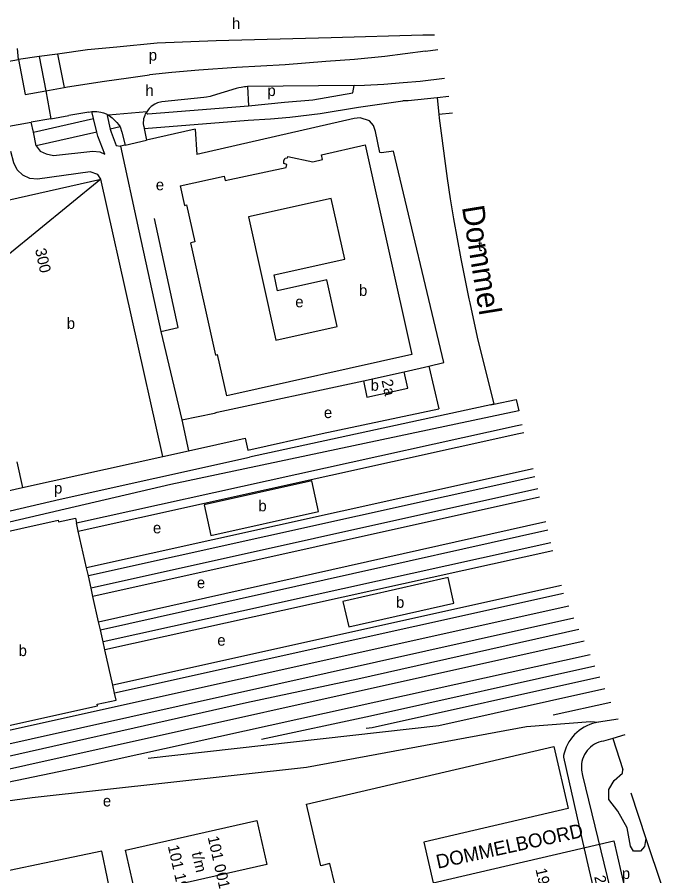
# Model space of a CAD drawing. Extents: x 160673 to 161924, y 382258 to 384145.
# Drawn here: x 161526.7 to 161758.5, y 383703.4 to 384012.4 of the extents above; entities that cross this region are included whole.
import ezdxf

# ---------------------------------------------------------------- set-up
doc = ezdxf.new("R2010")
doc.units = 0
for name, color, linetype in [('BLT_Basislijn', 7, 'Continuous'), ('BLT_Bebouwing', 7, 'Continuous'), ('BLT_Centroide', 7, 'Continuous'), ('BLT_Huisnummer', 7, 'Continuous'), ('BLT_Huisnummer_zonder_bebouwing', 7, 'Continuous'), ('BLT_Plantopo', 7, 'Continuous'), ('BLT_Spoorlijn', 7, 'Continuous'), ('BLT_Straatnaam', 7, 'Continuous'), ('BLT_Vlakafsluiter', 7, 'Continuous'), ('BLT_Waternaam_spoorwegen', 7, 'Continuous')]:
    doc.layers.add(name, color=color, linetype=linetype)

msp = doc.modelspace()

# ---------------------------------------------------------------- linework, layer by layer
at = {"layer": 'BLT_Basislijn'}
for p, q in [((161541.24, 383999.1), (161534.6, 383998.17)), ((161552, 384000.61), (161541.24, 383999.1)), ((161541.24, 383999.1), (161543.53, 383987.04)), ((161673.53, 384000.18), (161677.97, 384000.74)), ((161534.6, 383998.17), (161536.93, 383985.88)), ((161671.66, 383989.32), (161680.37, 383990.38)), ((161536.93, 383985.88), (161543.53, 383987.04)), ((161605.42, 383986.7), (161596.78, 383984.06)), ((161606.42, 383986.94), (161605.42, 383986.7)), ((161607.28, 383987.11), (161606.42, 383986.94)), ((161608.44, 383987.29), (161607.28, 383987.11)), ((161608.94, 383987.35), (161608.44, 383987.29)), ((161609.55, 383987.41), (161608.94, 383987.35)), ((161647.92, 383987.73), (161609.55, 383987.41)), ((161609.55, 383987.41), (161609.86, 383980.43)), ((161647.37, 383985.09), (161647.92, 383987.73)), ((161593.84, 383983.44), (161578.71, 383981.91)), ((161594.79, 383983.58), (161593.84, 383983.44)), ((161596.07, 383983.85), (161594.79, 383983.58)), ((161596.78, 383984.06), (161596.07, 383983.85)), ((161677.68, 383983.39), (161678.33, 383977.44)), ((161574.92, 383980.17), (161574.17, 383979.47)), ((161576.15, 383981.04), (161574.92, 383980.17)), ((161577.2, 383981.51), (161576.15, 383981.04)), ((161578.71, 383981.91), (161577.2, 383981.51)), ((161578.22, 383977.92), (161609.86, 383980.43)), ((161635.62, 383977.71), (161649.43, 383979.97)), ((161538.8, 383975.83), (161545.3, 383976.95)), ((161552.51, 383978.24), (161553.51, 383978.4)), ((161553.51, 383978.4), (161553.64, 383978.41)), ((161554.12, 383975.86), (161553.51, 383978.4)), ((161553.64, 383978.41), (161555.28, 383978.47)), ((161555.28, 383978.47), (161556.75, 383978.23)), ((161556.75, 383978.23), (161557.76, 383977.94)), ((161557.76, 383977.94), (161558.69, 383977.55)), ((161558.69, 383977.55), (161559.54, 383977.09)), ((161559, 383976.97), (161559.54, 383977.09)), ((161559, 383976.97), (161560.17, 383972.11)), ((161572.44, 383976.49), (161572.66, 383977.12)), ((161572.66, 383977.12), (161572.87, 383977.59)), ((161572.87, 383977.59), (161573.12, 383978.07)), ((161573.12, 383978.07), (161573.27, 383978.3)), ((161573.27, 383978.3), (161573.2, 383978.12)), ((161573.2, 383978.12), (161573.2, 383977.9)), ((161573.2, 383977.9), (161573.3, 383977.74)), ((161573.82, 383979.07), (161573.27, 383978.3)), ((161573.3, 383977.74), (161573.42, 383977.63)), ((161573.42, 383977.63), (161573.55, 383977.57)), ((161573.55, 383977.57), (161573.72, 383977.56)), ((161573.72, 383977.56), (161578.22, 383977.92)), ((161574.17, 383979.47), (161573.82, 383979.07)), ((161624.7, 383976.38), (161635.62, 383977.71)), ((161678.33, 383977.44), (161683.23, 383977.98)), ((161532.5, 383970.96), (161531.72, 383974.57)), ((161532.5, 383970.96), (161554.12, 383975.86)), ((161555.29, 383971), (161554.12, 383975.86)), ((161560.82, 383976.17), (161561.56, 383975.46)), ((161572.14, 383974.57), (161572.18, 383975.24)), ((161572.16, 383973.93), (161572.14, 383974.57)), ((161572.21, 383973.37), (161572.16, 383973.93)), ((161572.18, 383975.24), (161572.29, 383975.88)), ((161572.29, 383975.88), (161572.44, 383976.49)), ((161533.56, 383966.07), (161532.5, 383970.96)), ((161555.29, 383971), (161533.56, 383966.07)), ((161563.76, 383972.92), (161560.17, 383972.11)), ((161563.76, 383972.92), (161564.35, 383970.96)), ((161564.35, 383970.96), (161565.46, 383966.33)), ((161572.25, 383973.14), (161572.21, 383973.37)), ((161572.25, 383973.14), (161572.37, 383972.33)), ((161572.37, 383972.33), (161573.24, 383968.1)), ((161590.71, 383972.07), (161591.35, 383962.99)), ((161565.46, 383966.33), (161573.24, 383968.1)), ((161563.79, 383965.95), (161570.44, 383935.54)), ((161488.59, 383938.71), (161556.81, 383954.1)), ((161570.44, 383935.54), (161578.38, 383899.22)), ((161578.38, 383899.22), (161585.86, 383867.49)), ((161665.85, 383884.78), (161674.78, 383886.75)), ((161674.78, 383886.75), (161678.29, 383871.5)), ((161698.1, 383873.19), (161706.18, 383874.78)), ((161698.1, 383873.19), (161610.24, 383854.05)), ((161696.85, 383872.94), (161698.1, 383873.19)), ((161585.86, 383867.49), (161588.35, 383856.4)), ((161588.35, 383856.4), (161608.73, 383860.9)), ((161608.73, 383860.9), (161609.69, 383856.53)), ((161579.11, 383854.35), (161588.35, 383856.4)), ((161712.24, 383849.9), (161551.62, 383814.29)), ((161506.83, 383838.31), (161528.65, 383843.15)), ((161714.58, 383839.73), (161553.94, 383803.95)), ((161548.67, 383827.46), (161548.02, 383830.39)), ((161555.98, 383794.83), (161716.82, 383830.88)), ((161551.62, 383814.29), (161548.67, 383827.46)), ((161719.26, 383820.35), (161558.25, 383784.72)), ((161552.28, 383811.36), (161551.62, 383814.29)), ((161553.28, 383806.88), (161552.28, 383811.36)), ((161553.94, 383803.95), (161553.28, 383806.88)), ((161722.45, 383807.93), (161561.09, 383772.04)), ((161555.98, 383794.83), (161553.94, 383803.95)), ((161556.64, 383791.9), (161555.98, 383794.83)), ((161557.59, 383787.65), (161556.64, 383791.9)), ((161558.25, 383784.72), (161557.59, 383787.65)), ((161561.09, 383772.04), (161558.25, 383784.72)), ((161561.74, 383769.11), (161561.09, 383772.04)), ((161742.81, 383759.77), (161735.78, 383758.69)), ((161745.25, 383754.16), (161740.86, 383752.89)), ((161740.86, 383752.89), (161737.57, 383751.93)), ((161740.86, 383752.89), (161744.54, 383741.75)), ((161723.1, 383746.15), (161730.58, 383713.19)), ((161747.35, 383733.26), (161752.78, 383716.87)), ((161516.11, 383729.53), (161532.05, 383731.67)), ((161752.78, 383716.87), (161758.51, 383699.76))]:
    msp.add_line(p, q, dxfattribs=at)
for points in [[(161672.55, 384005.89), (161639.62, 384004.98), (161598.21, 384003.86), (161577.07, 384003.01), (161562.56, 384001.6), (161552, 384000.61)], [(161676.77, 384005.94), (161672.55, 384005.89)], [(161673.53, 384000.18), (161658.93, 383998.22), (161647.94, 383997.09), (161637.65, 383996.39), (161623, 383995.26), (161605.53, 383994.28), (161592.01, 383993.29), (161582.29, 383992.44), (161574.26, 383991.6)], [(161534.6, 383998.17), (161527.13, 383997.12)], [(161527.13, 383997.12), (161529.52, 383984.58), (161536.93, 383985.88)], [(161543.53, 383987.04), (161544.74, 383987.25), (161558.12, 383989.37), (161566.72, 383990.5), (161574.26, 383991.6)], [(161647.92, 383987.73), (161651.56, 383987.9), (161658.54, 383988.32), (161665.52, 383988.81), (161671.66, 383989.32)], [(161609.86, 383980.43), (161622.8, 383981.76), (161632.96, 383982.64), (161647.37, 383985.09)], [(161677.68, 383983.39), (161667.33, 383982.22), (161665.32, 383982.26)], [(161681.87, 383983.86), (161677.68, 383983.39)], [(161649.43, 383979.97), (161665.32, 383982.26)], [(161552.51, 383978.24), (161545.3, 383976.95)], [(161559.54, 383977.09), (161559.75, 383976.98), (161560.82, 383976.17)], [(161678.33, 383977.44), (161678.48, 383976.06), (161679.35, 383968.79), (161680.3, 383961.53), (161681.33, 383954.29), (161682.43, 383947.05), (161683.62, 383939.83), (161684.89, 383932.62), (161686.23, 383925.43), (161687.65, 383918.25), (161689.16, 383911.08), (161689.48, 383909.6)], [(161538.8, 383975.83), (161531.72, 383974.57)], [(161561.56, 383975.46), (161562.56, 383974.47), (161563.13, 383973.81), (161563.76, 383972.92)], [(161572.37, 383972.33), (161609.77, 383975.31), (161617.76, 383975.84), (161624.7, 383976.38)], [(161674.78, 383886.75), (161680.16, 383888.17), (161662, 383964.17), (161657.7, 383963.5), (161657.12, 383963.63), (161655.56, 383971.28), (161654.77, 383973.35), (161653.33, 383975.01), (161649.99, 383976.12), (161647.84, 383975.88), (161591.35, 383962.99)], [(161533.56, 383966.07), (161534.98, 383964.19), (161537.11, 383963.16), (161539.78, 383962.58), (161553.87, 383964.14), (161556.43, 383963.86), (161558.18, 383963.04), (161555.66, 383969.5), (161555.29, 383971)], [(161560.17, 383972.11), (161560.44, 383971), (161562.32, 383966.19), (161563.79, 383965.95)], [(161590.71, 383972.07), (161573.24, 383968.1)], [(161565.46, 383966.33), (161563.79, 383965.95)], [(161556.81, 383954.1), (161555.64, 383955.79), (161552.89, 383956.75), (161534.01, 383954.14), (161531.25, 383954.34), (161528.72, 383955.48), (161526.73, 383957.4), (161525.54, 383959.9), (161524.43, 383964)], [(161578.38, 383899.22), (161584.58, 383900.72), (161576.1, 383939.91)], [(161689.48, 383909.6), (161692.15, 383897.2), (161698.1, 383873.19)], [(161585.86, 383867.49), (161597.66, 383869.9), (161598.58, 383870.24), (161651.17, 383881.53)], [(161609.69, 383856.53), (161636.38, 383862.59), (161678.29, 383871.5)], [(161548.67, 383827.46), (161707.11, 383862.57), (161708.89, 383862.9)], [(161468.38, 383821.9), (161482.5, 383825.08), (161542.15, 383838.93), (161610.24, 383854.05)], [(161446.29, 383810.15), (161541.37, 383831.4)], [(161541.37, 383831.4), (161541.51, 383830.78), (161547.62, 383832.15), (161548.02, 383830.39)], [(161461.03, 383743.62), (161555.59, 383764.64), (161555.47, 383765.15), (161562.29, 383766.67), (161561.74, 383769.11)], [(161532.05, 383731.67), (161630.79, 383742.54), (161709.89, 383757.19), (161732.82, 383758.96), (161735.78, 383758.69)], [(161735.78, 383758.69), (161734.7, 383758.49), (161733.64, 383758.21), (161732.6, 383757.85), (161731.59, 383757.42), (161730.61, 383756.92), (161729.67, 383756.34), (161728.78, 383755.7), (161727.93, 383755), (161727.14, 383754.24), (161726.41, 383753.42), (161725.74, 383752.55), (161725.13, 383751.64), (161724.59, 383750.68), (161724.12, 383749.68), (161723.73, 383748.66), (161723.41, 383747.61), (161723.21, 383746.74)], [(161737.57, 383751.93), (161736.71, 383751.75), (161735.88, 383751.49), (161735.07, 383751.16), (161734.3, 383750.75), (161733.56, 383750.28), (161732.88, 383749.74), (161732.24, 383749.14), (161731.66, 383748.48), (161731.15, 383747.78), (161730.7, 383747.03), (161730.32, 383746.24), (161730.02, 383745.42), (161729.79, 383744.58), (161729.64, 383743.72), (161729.57, 383742.84), (161729.58, 383741.97), (161729.62, 383741.51)], [(161723.21, 383746.74), (161723.17, 383746.53), (161723.1, 383746.15)], [(161729.62, 383741.51), (161730.04, 383739.48), (161740.96, 383694.23), (161741.8, 383694.23), (161753.53, 383696.92), (161753.91, 383698.73), (161758.51, 383699.76)], [(161752.78, 383716.87), (161752.23, 383714.04), (161750.81, 383712.35), (161748.31, 383712.35), (161747.2, 383714.07), (161746.09, 383720.66), (161742.71, 383726.67), (161739.42, 383730.86), (161739.42, 383734.53), (161741.42, 383737.73), (161744.41, 383740.33), (161744.54, 383741.75)], [(161730.58, 383713.19), (161732.24, 383705.89), (161735.29, 383693.17)]]:
    msp.add_lwpolyline(points, dxfattribs=at)
at = {"layer": 'BLT_Bebouwing'}
for p, q in [((161598.15, 383890.82), (161589.15, 383931.17)), ((161598.15, 383890.82), (161598.71, 383891.01)), ((161602.04, 383876.08), (161598.71, 383891.01)), ((161651.17, 383881.53), (161665.85, 383884.78)), ((161528.65, 383843.15), (161579.11, 383854.35)), ((161526.6, 383852.33), (161528.65, 383843.15))]:
    msp.add_line(p, q, dxfattribs=at)
for points in [[(161636.49, 383961.16), (161636.11, 383962.88), (161651.82, 383966.38), (161668.64, 383890.98), (161602.04, 383876.08)], [(161601.45, 383953.61), (161623.44, 383958.29), (161623.6, 383959.33), (161622.63, 383959.73), (161622.53, 383960.78), (161623.05, 383961.69), (161623.95, 383961.81), (161624.02, 383962.2), (161632.99, 383960.37), (161636.49, 383961.16)], [(161585.35, 383951.66), (161601.1, 383955.18), (161601.45, 383953.61)], [(161556.81, 383954.1), (161512.02, 383917.6), (161522.54, 383870.51)], [(161579.11, 383854.35), (161556.81, 383954.1)], [(161585.35, 383951.66), (161586.89, 383944.65), (161587.59, 383944.8), (161590.58, 383931.54), (161589.15, 383931.17)], [(161651.17, 383881.53), (161652.48, 383875.63), (161667.15, 383878.88), (161665.85, 383884.78)]]:
    msp.add_lwpolyline(points, dxfattribs=at)
for points in [[(161639.59, 383947.17), (161609.84, 383940.58), (161619.74, 383896.21), (161641.71, 383901.08), (161637.99, 383917.89), (161620.34, 383913.95), (161619.07, 383919.63), (161644.47, 383925.3)], [(161593.92, 383836.87), (161596.37, 383825.91), (161635.05, 383834.56), (161632.6, 383845.52)], [(161643.82, 383802.19), (161645.9, 383792.96), (161683.71, 383801.48), (161681.62, 383810.71)]]:
    msp.add_lwpolyline(points, close=True, dxfattribs=at)
at = {"layer": 'BLT_Plantopo'}
for points in [[(161630.73, 383729.23), (161719.7, 383749.96), (161724.89, 383727.66), (161672.91, 383715.55), (161676.33, 383700.87), (161741.21, 383715.99), (161745.23, 383698.73), (161642.62, 383674.82), (161638.62, 383692), (161642.66, 383692.94), (161639.18, 383707.83), (161635.89, 383707.06)], [(161565.65, 383712.69), (161612.85, 383723.37), (161616.43, 383707.55), (161569.23, 383696.87)], [(161503.18, 383701.04), (161507.31, 383681.35), (161561.18, 383692.67), (161557.09, 383712.36)]]:
    msp.add_lwpolyline(points, close=True, dxfattribs=at)
at = {"layer": 'BLT_Spoorlijn'}
for points in [[(161707.14, 383870.79), (161581.9, 383844.27)], [(161548.02, 383830.39), (161706.51, 383865.51), (161708.34, 383865.85)], [(161712.89, 383846.97), (161552.28, 383811.36)], [(161581.9, 383844.27), (161500.23, 383825.18)], [(161713.93, 383842.66), (161553.28, 383806.88)], [(161556.64, 383791.9), (161717.48, 383827.96)], [(161718.61, 383823.28), (161557.59, 383787.65)], [(161723.1, 383805.01), (161561.74, 383769.11)], [(161461.42, 383741.85), (161488.56, 383748.01), (161725.02, 383800.59)], [(161462.49, 383737.04), (161513.8, 383748.81), (161726.9, 383796.27)], [(161481.33, 383739.04), (161502.65, 383741.87), (161609.16, 383765.78), (161649.25, 383774.31), (161728.71, 383792.12)], [(161730.58, 383787.84), (161501.15, 383736.78), (161469.22, 383733.41), (161463.44, 383732.74)], [(161732.71, 383782.94), (161550.87, 383742.75), (161520.16, 383736.36), (161507.43, 383733.19), (161464.4, 383728.37)], [(161614.55, 383752.6), (161653.73, 383761.05), (161734.46, 383778.93)], [(161652.23, 383756.57), (161654.31, 383756.83), (161736.16, 383775.02)], [(161573.78, 383745.76), (161678.35, 383757.57), (161738.01, 383770.78)], [(161719.43, 383761.35), (161740.12, 383765.93)]]:
    msp.add_lwpolyline(points, dxfattribs=at)
at = {"layer": 'BLT_Vlakafsluiter'}
for p, q in [((161527.13, 383997.12), (161526.77, 384001.08)), ((161509.29, 383994.18), (161527.13, 383997.12)), ((161536.93, 383985.88), (161538.8, 383975.83)), ((161573.27, 383978.3), (161559.54, 383977.09)), ((161522.42, 383972.9), (161531.72, 383974.57)), ((161706.18, 383874.78), (161707.14, 383870.79))]:
    msp.add_line(p, q, dxfattribs=at)

# ---------------------------------------------------------------- texts
at = {"layer": 'BLT_Centroide'}
for s, p in [('h', (161603.94, 384008.15)), ('p', (161574.02, 383996.74)), ('h', (161572.82, 383984.03)), ('p', (161616.69, 383983.99)), ('e', (161576.54, 383950.09)), ('t', (161692.4, 383928.2)), ('b', (161649.61, 383912.1)), ('e', (161626.7, 383907.98)), ('b', (161544.53, 383900.22)), ('b', (161653.78, 383877.95)), ('e', (161637, 383868.13)), ('p', (161539.94, 383840.97)), ('b', (161613.42, 383834.58)), ('e', (161575.52, 383826.65)), ('e', (161591.31, 383806.93)), ('b', (161662.92, 383799.86)), ('e', (161598.66, 383786.23)), ('b', (161527.21, 383782.5)), ('e', (161557.51, 383728.4)), ('p', (161744.14, 383702.3))]:
    msp.add_text(s, height=4, dxfattribs=at).set_placement(p)
at = {"layer": 'BLT_Huisnummer'}
msp.add_text('300', height=4, rotation=282.5982, dxfattribs=at).set_placement((161533.08, 383928.76))
at = {"layer": 'BLT_Huisnummer_zonder_bebouwing'}
for s, rotation, p in [('2a', 282.5792, (161657.67, 383881.64)), ('101 001', 282.7763, (161595.17, 383717.32)), ('101 197', 282.7763, (161580.83, 383714.1)), ('t/m', 282.7763, (161589.44, 383711.61)), ('19 175', 282.7763, (161713.06, 383705.76)), ('21', 282.7763, (161734.16, 383703.14))]:
    msp.add_text(s, height=4, rotation=rotation, dxfattribs=at).set_placement(p)
at = {"layer": 'BLT_Straatnaam'}
msp.add_text('DOMMELBOORD', height=5, rotation=12.3574, dxfattribs=at).set_placement((161677.95, 383705.96))
at = {"layer": 'BLT_Waternaam_spoorwegen'}
msp.add_text('Dommel', height=8, rotation=279.2296, dxfattribs=at).set_placement((161686.59, 383944.06))

doc.saveas('drawing.dxf')
